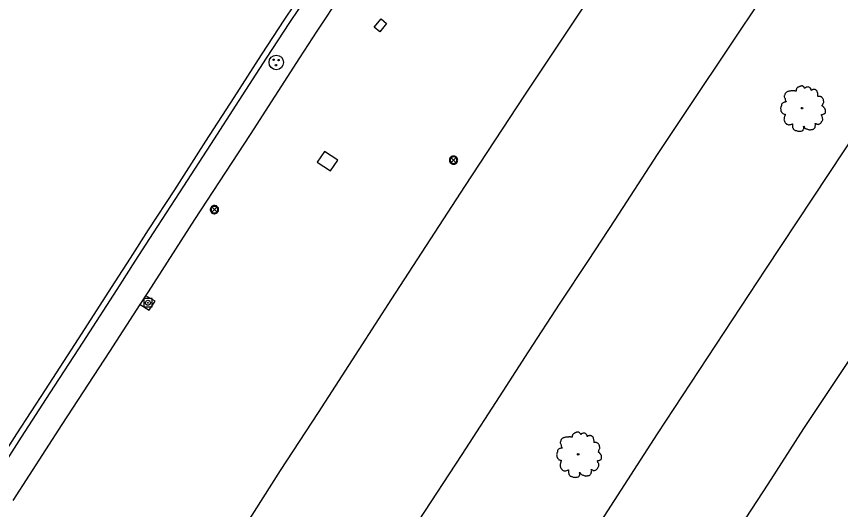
# Model space of a CAD drawing. Extents: x 2161152 to 2175754, y 602179 to 617749.
# Drawn here: x 2162182.3 to 2162381.5, y 604214.1 to 604333.2 of the extents above; entities that cross this region are included whole.
import ezdxf

# ---------------------------------------------------------------- set-up
doc = ezdxf.new("R2010")
doc.units = 0
for name, color, linetype in [('RD_EX_BldgApp_Post', 7, 'Continuous'), ('RD_EX_Conc_Curb', 7, 'Continuous'), ('RD_EX_Conc_Gutter', 7, 'Continuous'), ('RD_EX_Conc_Sidewalk', 7, 'Continuous'), ('RD_EX_Conc_Slab', 7, 'Continuous'), ('RD_EX_DR_Inlet', 7, 'Continuous'), ('RD_EX_Fence_Other', 7, 'Continuous'), ('RD_EX_Misc', 7, 'Continuous'), ('RD_EX_Road', 7, 'Continuous'), ('RD_EX_UT', 7, 'Continuous'), ('RD_EX_VEG', 7, 'Continuous')]:
    doc.layers.add(name, color=color, linetype=linetype)

msp = doc.modelspace()

# ---------------------------------------------------------------- linework, layer by layer
at = {"layer": 'RD_EX_BldgApp_Post'}
for p, q in [((2162288.54, 604297.92), (2162287.4, 604299.05)), ((2162287.4, 604297.92), (2162288.54, 604299.05)), ((2162230.75, 604285.97), (2162229.61, 604287.1)), ((2162229.61, 604285.97), (2162230.75, 604287.1))]:
    msp.add_line(p, q, dxfattribs=at)
for points in [[(2162288.97, 604298.48), (2162288.96, 604298.64), (2162288.92, 604298.8), (2162288.85, 604298.97), (2162288.75, 604299.12), (2162288.61, 604299.26), (2162288.44, 604299.37), (2162288.26, 604299.44), (2162288.07, 604299.48), (2162287.89, 604299.48), (2162287.71, 604299.45), (2162287.56, 604299.4), (2162287.43, 604299.33), (2162287.3, 604299.23), (2162287.18, 604299.1), (2162287.08, 604298.95), (2162287.01, 604298.78), (2162286.97, 604298.58), (2162286.97, 604298.39), (2162287.01, 604298.19), (2162287.08, 604298.02), (2162287.18, 604297.86), (2162287.3, 604297.74), (2162287.43, 604297.64), (2162287.56, 604297.57), (2162287.71, 604297.52), (2162287.89, 604297.49), (2162288.07, 604297.49), (2162288.26, 604297.53), (2162288.44, 604297.6), (2162288.61, 604297.71), (2162288.75, 604297.85), (2162288.85, 604298), (2162288.92, 604298.17), (2162288.96, 604298.33), (2162288.97, 604298.48)], [(2162288.77, 604298.48), (2162288.76, 604298.61), (2162288.73, 604298.74), (2162288.67, 604298.87), (2162288.59, 604298.99), (2162288.48, 604299.1), (2162288.35, 604299.19), (2162288.2, 604299.25), (2162288.05, 604299.28), (2162287.9, 604299.28), (2162287.77, 604299.26), (2162287.64, 604299.22), (2162287.54, 604299.16), (2162287.43, 604299.08), (2162287.34, 604298.98), (2162287.26, 604298.86), (2162287.2, 604298.72), (2162287.17, 604298.56), (2162287.17, 604298.41), (2162287.2, 604298.25), (2162287.26, 604298.11), (2162287.34, 604297.99), (2162287.43, 604297.89), (2162287.54, 604297.81), (2162287.64, 604297.75), (2162287.77, 604297.71), (2162287.9, 604297.69), (2162288.05, 604297.69), (2162288.2, 604297.72), (2162288.35, 604297.78), (2162288.48, 604297.87), (2162288.59, 604297.98), (2162288.67, 604298.1), (2162288.73, 604298.23), (2162288.76, 604298.36), (2162288.77, 604298.48)], [(2162231.18, 604286.53), (2162231.17, 604286.69), (2162231.13, 604286.85), (2162231.06, 604287.01), (2162230.95, 604287.17), (2162230.82, 604287.31), (2162230.65, 604287.42), (2162230.47, 604287.49), (2162230.28, 604287.53), (2162230.09, 604287.53), (2162229.92, 604287.5), (2162229.77, 604287.45), (2162229.63, 604287.37), (2162229.51, 604287.28), (2162229.39, 604287.15), (2162229.29, 604287), (2162229.22, 604286.82), (2162229.18, 604286.63), (2162229.18, 604286.43), (2162229.22, 604286.24), (2162229.29, 604286.07), (2162229.39, 604285.91), (2162229.51, 604285.79), (2162229.63, 604285.69), (2162229.77, 604285.62), (2162229.92, 604285.56), (2162230.09, 604285.53), (2162230.28, 604285.54), (2162230.47, 604285.57), (2162230.65, 604285.65), (2162230.82, 604285.76), (2162230.95, 604285.9), (2162231.06, 604286.05), (2162231.13, 604286.22), (2162231.17, 604286.38), (2162231.18, 604286.53)], [(2162230.98, 604286.53), (2162230.97, 604286.66), (2162230.94, 604286.79), (2162230.88, 604286.92), (2162230.8, 604287.04), (2162230.69, 604287.15), (2162230.56, 604287.24), (2162230.41, 604287.3), (2162230.26, 604287.33), (2162230.11, 604287.33), (2162229.97, 604287.31), (2162229.85, 604287.26), (2162229.74, 604287.21), (2162229.64, 604287.13), (2162229.55, 604287.03), (2162229.47, 604286.91), (2162229.41, 604286.77), (2162229.38, 604286.61), (2162229.38, 604286.45), (2162229.41, 604286.3), (2162229.47, 604286.16), (2162229.55, 604286.04), (2162229.64, 604285.94), (2162229.74, 604285.86), (2162229.85, 604285.8), (2162229.97, 604285.76), (2162230.11, 604285.73), (2162230.26, 604285.74), (2162230.41, 604285.77), (2162230.56, 604285.83), (2162230.69, 604285.91), (2162230.8, 604286.02), (2162230.88, 604286.15), (2162230.94, 604286.28), (2162230.97, 604286.41), (2162230.98, 604286.53)]]:
    msp.add_lwpolyline(points, dxfattribs=at)
at = {"layer": 'RD_EX_Conc_Curb'}
msp.add_lwpolyline([(2162174.85, 604218.09), (2162183.58, 604231.61), (2162190.5, 604242.26), (2162198.49, 604254.55), (2162207.39, 604268.36), (2162211.04, 604274.05), (2162215.46, 604280.91), (2162221.77, 604290.58), (2162229.31, 604302.28), (2162236.17, 604312.88), (2162242.74, 604323.13), (2162248.4, 604331.76), (2162254.92, 604341.51)], dxfattribs=at)
at = {"layer": 'RD_EX_Conc_Gutter'}
msp.add_lwpolyline([(2162173.68, 604218.86), (2162182.4, 604232.37), (2162189.32, 604243.02), (2162197.31, 604255.31), (2162206.21, 604269.12), (2162209.86, 604274.81), (2162214.28, 604281.67), (2162220.59, 604291.35), (2162228.13, 604303.04), (2162234.98, 604313.64), (2162241.56, 604323.9), (2162247.22, 604332.53), (2162253.74, 604342.28)], dxfattribs=at)
at = {"layer": 'RD_EX_Conc_Sidewalk'}
msp.add_lwpolyline([(2162181.5, 604216.26), (2162193.4, 604234.6), (2162204.88, 604252.29), (2162212.25, 604263.62), (2162213.63, 604265.73), (2162214.24, 604266.68), (2162225.46, 604284.15), (2162238.91, 604304.69), (2162250.86, 604323.18), (2162255.05, 604329.62), (2162260.91, 604338.54)], dxfattribs=at)
at = {"layer": 'RD_EX_Conc_Slab'}
msp.add_lwpolyline([(2162212.25, 604263.62), (2162214.42, 604262.28), (2162215.83, 604264.39), (2162213.63, 604265.73)], dxfattribs=at)
at = {"layer": 'RD_EX_DR_Inlet'}
msp.add_lwpolyline([(2162255.05, 604298.03), (2162258.23, 604295.92), (2162259.99, 604298.48), (2162256.78, 604300.57), (2162255.05, 604298.03)], dxfattribs=at)
for centre, radius in [((2162245.12, 604322.09), 1.75), ((2162244.46, 604322.72), 0.175), ((2162245.68, 604322.65), 0.175), ((2162245.04, 604321.43), 0.175)]:
    msp.add_circle(centre, radius, dxfattribs=at)
at = {"layer": 'RD_EX_Fence_Other'}
msp.add_lwpolyline([(2162232.38, 604067.21), (2162284.43, 604150.47), (2162337.26, 604232.38), (2162363.46, 604272.19), (2162397.57, 604323.62), (2162428.9, 604370.18), (2162461.59, 604418.14), (2162486.44, 604453.93), (2162511.5, 604489.58), (2162532.17, 604518.67), (2162568.74, 604569.4), (2162595.2, 604606.09), (2162621.99, 604642.55), (2162649.09, 604678.78), (2162654.18, 604685.5), (2162696.93, 604742.36), (2162714.01, 604764.54), (2162730.82, 604786.76), (2162752.93, 604817.73)], dxfattribs=at)
at = {"layer": 'RD_EX_Misc'}
for points in [[(2162213.09, 604263.03), (2162215.09, 604263.03), (2162215.09, 604265.03), (2162213.09, 604265.03), (2162213.09, 604263.03)], [(2162213.49, 604264.03), (2162213.51, 604264.18), (2162213.56, 604264.32), (2162213.66, 604264.45), (2162213.78, 604264.54), (2162213.92, 604264.6), (2162214.07, 604264.63), (2162214.22, 604264.61), (2162214.37, 604264.56), (2162214.49, 604264.47), (2162214.59, 604264.36), (2162214.66, 604264.22), (2162214.69, 604264.07), (2162214.69, 604264.03)], [(2162214.69, 604264.03), (2162214.67, 604263.88), (2162214.61, 604263.73), (2162214.52, 604263.61), (2162214.4, 604263.52), (2162214.26, 604263.45), (2162214.11, 604263.43), (2162213.95, 604263.44), (2162213.81, 604263.5), (2162213.68, 604263.58), (2162213.58, 604263.7), (2162213.52, 604263.84), (2162213.49, 604263.99), (2162213.49, 604264.03)], [(2162213.99, 604264.03), (2162214.01, 604264.09), (2162214.06, 604264.12), (2162214.12, 604264.12), (2162214.17, 604264.09), (2162214.19, 604264.03)], [(2162214.19, 604264.03), (2162214.17, 604263.97), (2162214.12, 604263.93), (2162214.06, 604263.93), (2162214.01, 604263.97), (2162213.99, 604264.03)]]:
    msp.add_lwpolyline(points, dxfattribs=at)
at = {"layer": 'RD_EX_Road'}
for points in [[(2162542.83, 604482.84), (2162530.86, 604466.08), (2162516.73, 604446.05), (2162501.69, 604424.67), (2162484.17, 604399.35), (2162471.11, 604380.5), (2162455.84, 604358.14), (2162441.11, 604336.62), (2162426.48, 604314.85), (2162413.15, 604294.84), (2162399.25, 604273.98), (2162385.41, 604253.01), (2162372.56, 604233.64), (2162363.93, 604220.26), (2162353.31, 604203.94), (2162345.22, 604191.56), (2162332.85, 604172.34), (2162322.65, 604156.55), (2162308.7, 604134.81), (2162298.32, 604118.32), (2162284.33, 604096.22)], [(2162212.37, 604105.25), (2162221.54, 604119.81), (2162233.52, 604138.98), (2162245.27, 604157.77), (2162255.59, 604173.88), (2162267.69, 604192.8), (2162279.54, 604211.25), (2162290.05, 604227.38), (2162300, 604242.67), (2162306.12, 604252.15), (2162313.76, 604263.93), (2162320.57, 604274.25), (2162327.01, 604284.07), (2162337.27, 604299.87), (2162344.19, 604310.21), (2162355.89, 604327.74), (2162367.34, 604344.88)], [(2162322.49, 604340.38), (2162305.12, 604314.19), (2162290.65, 604292.13), (2162272.98, 604265), (2162265.11, 604252.73), (2162255.24, 604237.57), (2162246.07, 604223.49), (2162235.57, 604206.99), (2162227.56, 604194.43), (2162218.96, 604180.92), (2162210.58, 604167.92), (2162204.14, 604157.82), (2162198.64, 604149.2), (2162191.65, 604137.88), (2162182.84, 604123.94), (2162175.52, 604112.15)]]:
    msp.add_lwpolyline(points, dxfattribs=at)
at = {"layer": 'RD_EX_UT'}
msp.add_lwpolyline([(2162270.45, 604332.59), (2162271.79, 604331.49), (2162270.14, 604329.5), (2162268.81, 604330.6), (2162270.45, 604332.59)], dxfattribs=at)
at = {"layer": 'RD_EX_VEG'}
for centre, radius in [((2162372.22, 604311.03), 0.188), ((2162372.21, 604311.01), 0.000075), ((2162318.1, 604227.43), 0.188), ((2162318.09, 604227.41), 0.000075)]:
    msp.add_circle(centre, radius, dxfattribs=at)
for points in [[(2162372.32, 604316.4), (2162372.09, 604316.42), (2162371.85, 604316.35), (2162371.66, 604316.27), (2162371.5, 604316.21), (2162371.33, 604316.14), (2162371.1, 604316.01), (2162370.93, 604315.86), (2162370.84, 604315.67), (2162370.8, 604315.5), (2162370.76, 604315.3), (2162370.76, 604315.17), (2162370.67, 604315.15), (2162370.56, 604315.17), (2162370.37, 604315.22), (2162370.18, 604315.22), (2162370, 604315.22), (2162369.73, 604315.2), (2162369.47, 604315.2), (2162369.26, 604315.17), (2162369.02, 604315.13), (2162368.74, 604315.03), (2162368.48, 604314.94), (2162368.25, 604314.75), (2162368.07, 604314.4), (2162367.97, 604314.13), (2162367.86, 604313.95), (2162367.97, 604313.61), (2162368.1, 604313.35), (2162368.12, 604313.2), (2162368.18, 604312.88), (2162368.25, 604312.71), (2162368.35, 604312.56), (2162368.29, 604312.54), (2162368.01, 604312.5), (2162367.78, 604312.43), (2162367.47, 604312.26), (2162367.3, 604312.09), (2162367.22, 604311.85), (2162367.2, 604311.59), (2162367.13, 604311.44), (2162367.07, 604311.23), (2162367.05, 604311.17), (2162367.02, 604310.93), (2162367.09, 604310.59), (2162367.11, 604310.33), (2162367.2, 604310.16), (2162367.32, 604310.03), (2162367.45, 604309.84), (2162367.75, 604309.67), (2162367.99, 604309.6), (2162368.14, 604309.58), (2162368.01, 604309.21), (2162367.97, 604308.94), (2162367.88, 604308.64), (2162367.88, 604308.59), (2162367.84, 604308.23), (2162367.95, 604307.99), (2162368.01, 604307.71), (2162368.14, 604307.54), (2162368.35, 604307.31), (2162368.59, 604307.14), (2162368.97, 604307.05), (2162369.26, 604307.07), (2162369.7, 604307.2), (2162369.88, 604307.26), (2162369.86, 604307.12), (2162369.88, 604306.84), (2162369.88, 604306.53), (2162370, 604306.28), (2162370.07, 604306.08), (2162370.18, 604305.89), (2162370.43, 604305.72), (2162370.73, 604305.66), (2162371.05, 604305.55), (2162371.38, 604305.49), (2162371.76, 604305.48), (2162372.21, 604305.59), (2162372.41, 604305.68), (2162372.49, 604305.81), (2162372.64, 604306.09), (2162372.6, 604306.26), (2162372.62, 604306.71), (2162372.69, 604306.58), (2162372.83, 604306.32), (2162373.2, 604306.09), (2162373.5, 604305.96), (2162373.86, 604305.85), (2162374.08, 604305.79), (2162374.44, 604305.85), (2162374.72, 604305.91), (2162375, 604306), (2162375.22, 604306.21), (2162375.36, 604306.41), (2162375.39, 604306.62), (2162375.45, 604306.9), (2162375.49, 604307.03)], [(2162375.49, 604307.03), (2162375.43, 604307.16), (2162375.39, 604307.35), (2162375.45, 604307.33), (2162375.58, 604307.29), (2162375.79, 604307.2), (2162375.96, 604307.14), (2162376.2, 604307.16), (2162376.41, 604307.24), (2162376.74, 604307.44), (2162376.95, 604307.8), (2162377.16, 604308.1), (2162377.21, 604308.34), (2162377.17, 604308.51), (2162377.16, 604308.89), (2162377.01, 604309.07), (2162376.97, 604309.17), (2162376.89, 604309.47), (2162376.95, 604309.51), (2162377.16, 604309.54), (2162377.44, 604309.64), (2162377.64, 604309.73), (2162377.81, 604309.86), (2162377.87, 604310.03), (2162377.85, 604310.33), (2162377.89, 604310.63), (2162377.83, 604310.74), (2162377.75, 604310.85), (2162377.7, 604311), (2162377.59, 604311.12), (2162377.51, 604311.23), (2162377.44, 604311.3), (2162377.34, 604311.42), (2162377.21, 604311.51), (2162377.1, 604311.55), (2162377.06, 604311.66), (2162377.17, 604311.81), (2162377.21, 604311.89), (2162377.23, 604312.05), (2162377.4, 604312.32), (2162377.44, 604312.62), (2162377.4, 604312.93), (2162377.36, 604313.14), (2162377.25, 604313.35), (2162377.1, 604313.53), (2162377.01, 604313.67), (2162376.87, 604313.76), (2162376.63, 604313.85), (2162376.44, 604313.89), (2162376.18, 604313.89), (2162376.03, 604313.93), (2162376.05, 604313.97), (2162376.05, 604314.08), (2162376.05, 604314.28), (2162375.99, 604314.62), (2162375.88, 604315), (2162375.88, 604315.02), (2162375.81, 604315.2), (2162375.64, 604315.35), (2162375.51, 604315.43), (2162375.36, 604315.52), (2162375.17, 604315.54), (2162374.94, 604315.54), (2162374.74, 604315.5), (2162374.59, 604315.43), (2162374.46, 604315.33), (2162374.4, 604315.45), (2162374.33, 604315.67), (2162374.29, 604315.78), (2162374.18, 604315.91), (2162374.01, 604316.06), (2162373.67, 604316.16), (2162373.2, 604316.1), (2162372.98, 604315.95), (2162372.86, 604315.82), (2162372.83, 604315.91), (2162372.68, 604316.06), (2162372.6, 604316.2), (2162372.47, 604316.29), (2162372.36, 604316.36), (2162372.28, 604316.4)], [(2162318.2, 604232.8), (2162317.97, 604232.82), (2162317.73, 604232.75), (2162317.54, 604232.67), (2162317.37, 604232.62), (2162317.2, 604232.54), (2162316.98, 604232.41), (2162316.81, 604232.26), (2162316.72, 604232.07), (2162316.68, 604231.9), (2162316.64, 604231.7), (2162316.64, 604231.57), (2162316.55, 604231.55), (2162316.43, 604231.57), (2162316.25, 604231.62), (2162316.06, 604231.62), (2162315.87, 604231.62), (2162315.61, 604231.6), (2162315.35, 604231.6), (2162315.14, 604231.57), (2162314.9, 604231.53), (2162314.62, 604231.43), (2162314.35, 604231.34), (2162314.13, 604231.15), (2162313.94, 604230.8), (2162313.85, 604230.53), (2162313.74, 604230.35), (2162313.85, 604230.01), (2162313.98, 604229.75), (2162314, 604229.6), (2162314.05, 604229.28), (2162314.13, 604229.11), (2162314.22, 604228.96), (2162314.17, 604228.94), (2162313.89, 604228.9), (2162313.66, 604228.83), (2162313.34, 604228.66), (2162313.17, 604228.49), (2162313.1, 604228.25), (2162313.08, 604227.99), (2162313, 604227.84), (2162312.95, 604227.63), (2162312.93, 604227.57), (2162312.89, 604227.33), (2162312.97, 604226.99), (2162312.99, 604226.73), (2162313.08, 604226.56), (2162313.19, 604226.43), (2162313.32, 604226.24), (2162313.62, 604226.07), (2162313.87, 604226), (2162314.02, 604225.98), (2162313.89, 604225.61), (2162313.85, 604225.34), (2162313.75, 604225.04), (2162313.75, 604224.99), (2162313.72, 604224.63), (2162313.83, 604224.39), (2162313.89, 604224.11), (2162314.02, 604223.94), (2162314.22, 604223.71), (2162314.47, 604223.54), (2162314.84, 604223.45), (2162315.14, 604223.47), (2162315.57, 604223.6), (2162315.76, 604223.66), (2162315.74, 604223.53), (2162315.76, 604223.24), (2162315.76, 604222.93), (2162315.87, 604222.68), (2162315.95, 604222.48), (2162316.06, 604222.29), (2162316.3, 604222.12), (2162316.6, 604222.06), (2162316.92, 604221.95), (2162317.26, 604221.89), (2162317.63, 604221.88), (2162318.08, 604221.99), (2162318.29, 604222.08), (2162318.36, 604222.21), (2162318.51, 604222.49), (2162318.48, 604222.66), (2162318.5, 604223.11), (2162318.57, 604222.98), (2162318.7, 604222.72), (2162319.08, 604222.49), (2162319.38, 604222.36), (2162319.73, 604222.25), (2162319.96, 604222.19), (2162320.31, 604222.25), (2162320.6, 604222.31), (2162320.88, 604222.4), (2162321.1, 604222.61), (2162321.23, 604222.81), (2162321.27, 604223.02), (2162321.33, 604223.3), (2162321.36, 604223.43)], [(2162321.36, 604223.43), (2162321.31, 604223.56), (2162321.27, 604223.75), (2162321.33, 604223.73), (2162321.46, 604223.69), (2162321.66, 604223.6), (2162321.83, 604223.54), (2162322.08, 604223.56), (2162322.28, 604223.64), (2162322.62, 604223.84), (2162322.83, 604224.2), (2162323.03, 604224.5), (2162323.09, 604224.74), (2162323.05, 604224.91), (2162323.03, 604225.29), (2162322.88, 604225.47), (2162322.84, 604225.57), (2162322.77, 604225.87), (2162322.83, 604225.91), (2162323.03, 604225.94), (2162323.31, 604226.04), (2162323.52, 604226.13), (2162323.69, 604226.26), (2162323.74, 604226.43), (2162323.72, 604226.73), (2162323.76, 604227.03), (2162323.71, 604227.14), (2162323.63, 604227.25), (2162323.57, 604227.4), (2162323.46, 604227.52), (2162323.39, 604227.63), (2162323.31, 604227.7), (2162323.22, 604227.82), (2162323.09, 604227.91), (2162322.98, 604227.95), (2162322.94, 604228.06), (2162323.05, 604228.21), (2162323.09, 604228.29), (2162323.11, 604228.45), (2162323.28, 604228.72), (2162323.31, 604229.02), (2162323.28, 604229.34), (2162323.24, 604229.54), (2162323.13, 604229.75), (2162322.98, 604229.94), (2162322.88, 604230.07), (2162322.75, 604230.16), (2162322.51, 604230.25), (2162322.32, 604230.29), (2162322.06, 604230.29), (2162321.91, 604230.33), (2162321.93, 604230.37), (2162321.93, 604230.48), (2162321.93, 604230.68), (2162321.87, 604231.02), (2162321.76, 604231.4), (2162321.76, 604231.42), (2162321.68, 604231.6), (2162321.51, 604231.75), (2162321.38, 604231.83), (2162321.23, 604231.92), (2162321.04, 604231.94), (2162320.82, 604231.94), (2162320.61, 604231.9), (2162320.46, 604231.83), (2162320.33, 604231.73), (2162320.28, 604231.85), (2162320.2, 604232.07), (2162320.16, 604232.18), (2162320.05, 604232.32), (2162319.88, 604232.47), (2162319.55, 604232.56), (2162319.08, 604232.5), (2162318.85, 604232.35), (2162318.74, 604232.22), (2162318.7, 604232.32), (2162318.55, 604232.47), (2162318.48, 604232.6), (2162318.35, 604232.69), (2162318.23, 604232.77), (2162318.16, 604232.8)]]:
    msp.add_spline(points, degree=3, dxfattribs=at)

doc.saveas('drawing.dxf')
